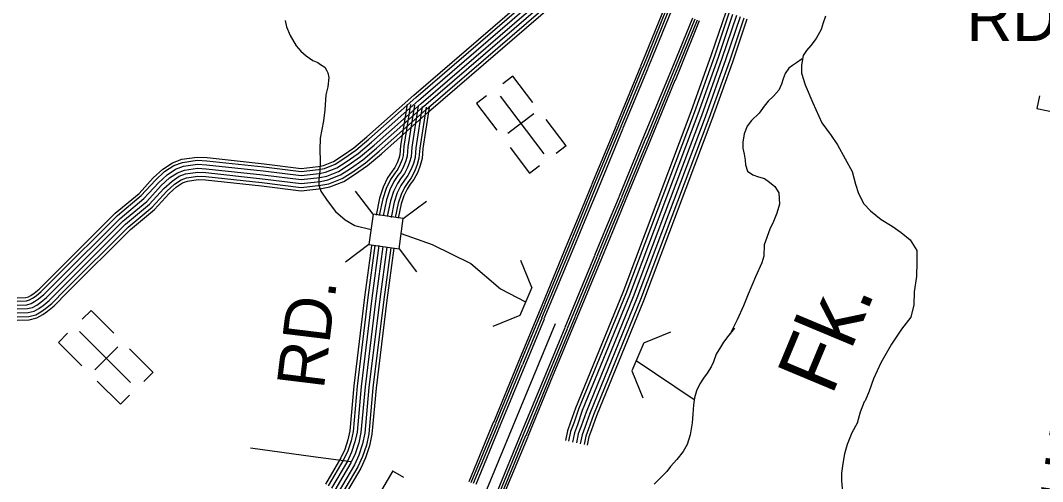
# Model space of a CAD drawing. Extents: x 1788175 to 1969470, y 584502 to 738744.
# Drawn here: x 1859175 to 1867150, y 665572 to 669167 of the extents above; entities that cross this region are included whole.
import ezdxf

# ---------------------------------------------------------------- set-up
doc = ezdxf.new("R2010")
doc.units = 0
for name, color, linetype in [('DESIGN - DRAINAGE - Bridges and Cross Drains Size Text', 7, 'Continuous'), ('DESIGN - ROW - Right-of-Way and Easement Labels', 7, 'Continuous'), ('DESIGN - TRANSPORTATION - Text', 7, 'Continuous'), ('DESIGN - UTILITIES - Cable (Underground) with Text', 7, 'Continuous'), ('SURVEY - CENTERLINE - Preliminary Text', 7, 'Continuous'), ('SURVEY - CONTOURS - Index with Text', 7, 'Continuous'), ('SURVEY - DRAINAGE - Storm Sewer', 7, 'Continuous'), ('SURVEY - TRANSPORTATION - Roads', 7, 'Continuous')]:
    doc.layers.add(name, color=color, linetype=linetype)

msp = doc.modelspace()

# ---------------------------------------------------------------- linework, layer by layer
at = {"layer": 'DESIGN - TRANSPORTATION - Text'}
for points in [[(1861240.2, 669167.6), (1861250.5, 669117.6), (1861278.8, 669049.8), (1861327.1, 668970.1), (1861363.2, 668926.4), (1861403.3, 668890.7), (1861455.4, 668855), (1861495.3, 668839.3), (1861516.2, 668823.4), (1861549.3, 668802.2), (1861562.8, 668779.7), (1861574.1, 668759.5), (1861580.8, 668721.3), (1861574.2, 668649.8), (1861558.6, 668587.7), (1861549.4, 668469.6), (1861540, 668383.6), (1861514.9, 668249.4), (1861511.5, 668157.4), (1861514, 668073.4), (1861510.5, 667991.4), (1861502.9, 667933.3), (1861503.2, 667883.3), (1861519.4, 667835.4), (1861567.7, 667763.7), (1861632.5, 667676.9), (1861708.8, 667613.9), (1861785.2, 667569), (1861910.4, 667538.1)], [(1865457.4, 669199.7), (1865437.8, 669147.6), (1865422.2, 669097.5), (1865384.7, 669025.2), (1865341.2, 668972.9), (1865307.6, 668932.7), (1865281.9, 668894.5), (1865268.4, 668818.5), (1865268.8, 668756.5), (1865297.3, 668664.6), (1865357.9, 668525), (1865426.6, 668369.5), (1865501, 668270), (1865549.2, 668196.3), (1865609.7, 668088.7), (1865664.1, 667989.1), (1865690.6, 667891.3), (1865713, 667817.4), (1865755.4, 667737.7), (1865807.5, 667684), (1865889.6, 667614.6), (1865975.7, 667563.2), (1866047.7, 667513.6), (1866115.8, 667456.1), (1866168.2, 667372.5), (1866168.7, 667282.5), (1866167.4, 667170.4), (1866148.2, 667050.3), (1866144.8, 666950.3), (1866121.5, 666854.1), (1866048.3, 666759.7), (1865971.3, 666643.1), (1865888.5, 666496.6), (1865829.5, 666374.2), (1865796.2, 666278), (1865764.7, 666201.8), (1865758.8, 666193.7), (1865727.4, 666113.5), (1865704, 666027.3), (1865662.6, 665951.1), (1865625.3, 665860.8), (1865603.8, 665788.7), (1865590.3, 665712.6), (1865580.8, 665636.5), (1865581.2, 665578.5), (1865589.7, 665492.6)], [(1865273.2, 668866.7), (1865229.2, 668836), (1865198.9, 668815.4), (1865170.6, 668795), (1865142.2, 668752.5), (1865125.6, 668710.9), (1865113, 668669.7), (1865092.8, 668623.9), (1865050.7, 668576.3), (1865008, 668536.6), (1864977.1, 668499.9), (1864937.7, 668444.4), (1864878.4, 668387.3), (1864844.1, 668342.3), (1864820.9, 668284.2), (1864810.3, 668219.1), (1864812.3, 668171.1), (1864822, 668125.7), (1864830, 668078.2), (1864832.9, 668042.3), (1864847, 667993.3), (1864889.5, 667962.8), (1864934.7, 667948.5), (1864979.7, 667936.2), (1865020.1, 667907.4), (1865061, 667872.7), (1865093.1, 667823.2), (1865098.3, 667735.3), (1865076.1, 667665.2), (1865049.5, 667600.8), (1865022.5, 667540.3), (1864976.6, 667418.1), (1864973.9, 667329.6), (1864960.2, 667278.3), (1864909.3, 667167.7), (1864852.3, 667034.5), (1864815.9, 666943.1), (1864767.1, 666832.7), (1864709.2, 666718.4)], [(1862145.7, 667505.1), (1862387.2, 667420.6), (1862688.2, 667272.2), (1862919.9, 667074.8), (1863115.5, 666973.8)], [(1864745.3, 666767.3), (1864701.1, 666713.1), (1864661.7, 666659), (1864637.1, 666619.6), (1864602.6, 666565.5), (1864582.9, 666506.4), (1864563.2, 666467), (1864533.7, 666417.8), (1864504.2, 666378.5), (1864474.7, 666334.2), (1864450, 666280), (1864435.3, 666225.9), (1864425.4, 666171.7), (1864420.5, 666097.9), (1864415.6, 666029), (1864400.8, 665935.5), (1864376.2, 665861.7), (1864346.7, 665807.5), (1864297.5, 665743.5), (1864248.2, 665689.4), (1864218.7, 665650), (1864169.5, 665600.8), (1864120.3, 665551.6)], [(1863979.9, 666515.6), (1864432.9, 666213)]]:
    msp.add_lwpolyline(points, dxfattribs=at)
at = {"layer": 'DESIGN - UTILITIES - Cable (Underground) with Text'}
for p, q in [((1863018.2, 668732.7), (1862939, 668672.1)), ((1863174.1, 668528.7), (1863018.1, 668732.6)), ((1862811.9, 668579.9), (1862733.2, 668519.8)), ((1867126.6, 668578.7), (1867105.9, 668481.8)), ((1862732.7, 668519.4), (1862891.2, 668312.2)), ((1863179.6, 668439.2), (1862978.1, 668285.2)), ((1867105.7, 668481.3), (1867360.8, 668426.6)), ((1863433.2, 668189.9), (1863276.4, 668394.9)), ((1862995, 668176.4), (1863147.7, 667976.6)), ((1863433, 668189.8), (1863354, 668129.4)), ((1863147.9, 667976.7), (1863225.9, 668036.4)), ((1859726.6, 666906.6), (1859657.2, 666837.1)), ((1859904.5, 666728.9), (1859726.7, 666906.7)), ((1859472, 666657.6), (1859654.5, 666475)), ((1859472.1, 666657.7), (1859542.4, 666728)), ((1859756.3, 666444), (1859935.7, 666623.3)), ((1860209.8, 666423.6), (1860025.4, 666608)), ((1860139.3, 666353.1), (1860209.4, 666423.1)), ((1859773.6, 666356), (1859955.1, 666174.4)), ((1859955, 666174.4), (1860025.6, 666244.9)), ((1862080.2, 665654.9), (1861947.5, 665430.3)), ((1862166, 665604.3), (1862080.7, 665654.6))]:
    msp.add_line(p, q, dxfattribs=at)
for points in [[(1862917.4, 668575.7), (1863259.4, 668128.5)], [(1860034.2, 666343.3), (1859636.1, 666741.4)]]:
    msp.add_lwpolyline(points, dxfattribs=at)
at = {"layer": 'SURVEY - CENTERLINE - Preliminary Text'}
for points in [[(1864016.6, 668812.8), (1864055.8, 668907.5), (1864204.9, 669274.9)], [(1864032.7, 668806.1), (1864071.9, 668900.9), (1864221.2, 669268.3)], [(1864051.2, 668798.5), (1864090.5, 668893.3), (1864239.7, 669260.8)], [(1864070.3, 668791.6), (1864109.2, 668885.6), (1864258.8, 669254)], [(1864231.5, 668724.9), (1864270.6, 668819.4), (1864420.4, 669188.4)], [(1864250.2, 668717.1), (1864289.4, 668811.8), (1864439.2, 669180.7)], [(1864268.7, 668709.5), (1864307.9, 668804.2), (1864457.8, 669173.2)], [(1864284.9, 668702.8), (1864324.1, 668797.5), (1864474, 669166.6)], [(1863825.1, 668350), (1864016.2, 668812)], [(1863841.2, 668343.3), (1864032.4, 668805.3)], [(1863859.7, 668335.6), (1864050.9, 668797.7)], [(1863878.8, 668328.7), (1864070, 668790.7)], [(1864040, 668262), (1864231.2, 668724)], [(1864058.7, 668254.3), (1864249.9, 668716.3)], [(1864077.2, 668246.6), (1864268.4, 668708.6)], [(1864093.4, 668239.9), (1864284.5, 668702)], [(1863633.6, 667887.1), (1863824.7, 668349.1)], [(1863649.7, 667880.4), (1863840.9, 668342.4)], [(1863668.2, 667872.8), (1863859.4, 668334.8)], [(1863687.3, 667865.9), (1863878.5, 668327.9)], [(1863848.5, 667799.2), (1864039.6, 668261.2)], [(1863867.2, 667791.4), (1864058.4, 668253.4)], [(1863885.7, 667783.8), (1864076.9, 668245.8)], [(1863901.9, 667777.1), (1864093, 668239.1)], [(1863442.1, 667424.3), (1863541.2, 667664), (1863633.2, 667886.3)], [(1863458.2, 667417.6), (1863557.4, 667657.3), (1863649.4, 667879.6)], [(1863476.7, 667409.9), (1863575.9, 667649.6), (1863667.9, 667871.9)], [(1863495.8, 667403), (1863594.6, 667641.9), (1863687, 667865)], [(1863657, 667336.3), (1863755.8, 667575.2), (1863848.1, 667798.3)], [(1863675.7, 667328.6), (1863774.6, 667567.4), (1863866.9, 667790.6)], [(1863694.2, 667320.9), (1863793, 667559.8), (1863885.4, 667782.9)], [(1863710.4, 667314.2), (1863809.2, 667553.1), (1863901.5, 667776.2)], [(1863244.4, 666849.7), (1863476.4, 667409.1)], [(1863250.6, 666961.4), (1863441.7, 667423.4)], [(1863262.6, 666842.6), (1863495.5, 667402.2)], [(1863266.7, 666954.7), (1863457.9, 667416.7)], [(1863425, 666775.2), (1863656.6, 667335.5)], [(1863443.2, 666767.3), (1863675.4, 667327.7)], [(1863502.7, 666858.1), (1863693.9, 667320.1)], [(1863518.9, 666851.4), (1863710, 667313.4)], [(1863059, 666498.6), (1863250.2, 666960.6)], [(1863075.2, 666491.9), (1863266.4, 666953.9)], [(1863093.7, 666484.2), (1863245, 666849.9)], [(1863112.8, 666477.3), (1863263.7, 666842)], [(1863311.2, 666395.2), (1863502.4, 666857.2)], [(1863327.4, 666388.5), (1863518.5, 666850.5)], [(1852814.6, 655553.5), (1858962.3, 659771.6), (1859416.4, 660083.9), (1860056.5, 660595.3), (1860419, 660947.2), (1860657.3, 661209.3), (1860926.3, 661541.1), (1861215.8, 661952.5), (1861401.7, 662255.1), (1861622.6, 662668.1), (1861805.7, 663073.2), (1863349.9, 666805.4)], [(1863274, 666410.6), (1863424.3, 666773.9)], [(1863292.7, 666402.9), (1863443, 666766)], [(1862867.5, 666035.7), (1863058.7, 666497.7)], [(1862883.7, 666029), (1863074.9, 666491)], [(1862902.2, 666021.4), (1863093.4, 666483.4)], [(1862921.3, 666014.5), (1863112.4, 666476.5)], [(1863082.5, 665947.8), (1863273.6, 666409.8)], [(1863101.2, 665940), (1863292.4, 666402)], [(1863119.7, 665932.4), (1863310.8, 666394.4)], [(1863135.9, 665925.7), (1863327, 666387.7)], [(1862676, 665572.9), (1862867.2, 666034.9)], [(1862692.2, 665566.2), (1862883.4, 666028.2)], [(1862710.7, 665558.5), (1862901.8, 666020.5)], [(1862729.8, 665551.6), (1862920.9, 666013.6)], [(1862891, 665484.9), (1863082.1, 665946.9)], [(1862909.7, 665477.2), (1863100.9, 665939.2)], [(1862928.2, 665469.5), (1863119.3, 665931.5)], [(1862944.4, 665462.8), (1863135.5, 665924.8)]]:
    msp.add_lwpolyline(points, dxfattribs=at)
at = {"layer": 'SURVEY - CONTOURS - Index with Text'}
for points in [[(1859149.5, 667004.4), (1859218.6, 667006.5), (1859237.8, 667011.5), (1859256, 667021.9), (1859282.4, 667040.4), (1859321.8, 667071.7), (1859419.4, 667171), (1859915.7, 667665.3), (1860100.7, 667819.3), (1860212, 667940.4), (1860285.3, 668008.1), (1860361.2, 668057.9), (1860434.7, 668084.9), (1860553.7, 668102), (1860632.3, 668097.9), (1861076.2, 668050.5), (1861365.8, 668013.8), (1861497.5, 668029.1), (1861540.3, 668037.4), (1861618.3, 668067.9), (1861685.1, 668110.9), (1861775.7, 668174.3), (1861877, 668259.7), (1862243.4, 668585.9), (1864374, 670419.6)], [(1859149.3, 666948.6), (1859226.5, 666951), (1859258.9, 666959.4), (1859285.9, 666974.8), (1859315.7, 666995.7), (1859359.1, 667030.2), (1859458.9, 667131.7), (1859953.3, 667624.1), (1860139.2, 667778.9), (1860251.5, 667901), (1860319.7, 667964.1), (1860386.4, 668007.8), (1860448.4, 668030.5), (1860556.2, 668046.1), (1860627.9, 668042.4), (1861069.8, 667995.2), (1861365.5, 667957.6), (1861506, 667974), (1861555.9, 667983.6), (1861643.8, 668018.1), (1861716.1, 668064.6), (1861809.7, 668130.1), (1861913.5, 668217.6), (1862280.1, 668544), (1864361.1, 670335)], [(1859149.4, 666979.6), (1859222.1, 666981.9), (1859247.2, 666988.4), (1859269.3, 667001), (1859297.2, 667020.5), (1859338.3, 667053.3), (1859436.9, 667153.5), (1859932.4, 667647), (1860117.7, 667801.4), (1860229.5, 667922.9), (1860300.5, 667988.6), (1860372.4, 668035.7), (1860440.8, 668060.8), (1860554.8, 668077.2), (1860630.3, 668073.3), (1861073.4, 668026), (1861365.7, 667988.9), (1861501.3, 668004.7), (1861547.2, 668013.5), (1861629.6, 668045.8), (1861698.9, 668090.4), (1861790.8, 668154.7), (1861893.1, 668241), (1862259.7, 668567.3), (1864371.6, 670384.9)], [(1859149.1, 666886.6), (1859235.3, 666889.3), (1859282.5, 666901.4), (1859319.1, 666922.4), (1859352.8, 666946), (1859400.7, 666984.1), (1859502.9, 667088), (1859995.1, 667578.2), (1860182, 667733.9), (1860295.4, 667857.2), (1860358, 667915), (1860414.4, 667952.1), (1860463.7, 667970.1), (1860559.1, 667983.9), (1860623, 667980.5), (1861062.6, 667933.6), (1861365.2, 667895.2), (1861515.5, 667912.7), (1861573.2, 667923.8), (1861672.1, 667962.6), (1861750.7, 668013.1), (1861847.6, 668080.9), (1861954.1, 668170.8), (1862320.9, 668497.3), (1864349, 670242.7)], [(1859149.2, 666917.6), (1859230.9, 666920.2), (1859270.7, 666930.4), (1859302.5, 666948.6), (1859334.3, 666970.8), (1859379.9, 667007.1), (1859480.9, 667109.8), (1859974.2, 667601.1), (1860160.6, 667756.4), (1860273.4, 667879.1), (1860338.8, 667939.5), (1860400.4, 667980), (1860456.1, 668000.3), (1860557.6, 668015), (1860625.4, 668011.5), (1861066.2, 667964.4), (1861365.4, 667926.4), (1861510.8, 667943.4), (1861564.5, 667953.7), (1861658, 667990.3), (1861733.4, 668038.9), (1861828.7, 668105.5), (1861933.8, 668194.2), (1862300.5, 668520.6), (1864356, 670289.7)], [(1859149.1, 666855.6), (1859239.7, 666858.4), (1859294.3, 666872.5), (1859335.8, 666896.2), (1859371.4, 666921.1), (1859421.4, 666961), (1859524.9, 667066.1), (1860016, 667555.2), (1860203.4, 667711.4), (1860317.4, 667835.3), (1860377.2, 667890.5), (1860428.4, 667924.2), (1860471.3, 667939.9), (1860560.5, 667952.8), (1860620.5, 667949.6), (1861059, 667902.8), (1861365.1, 667863.9), (1861520.2, 667882.1), (1861581.8, 667893.9), (1861686.3, 667934.9), (1861768, 667987.4), (1861866.5, 668056.3), (1861974.4, 668147.3), (1862341.3, 668474), (1864335.8, 670190.5)], [(1859149, 666829.8), (1859243.4, 666832.8), (1859304.1, 666848.4), (1859349.6, 666874.5), (1859386.8, 666900.5), (1859438.7, 666941.8), (1859543.1, 667048), (1860033.3, 667536.2), (1860221.2, 667692.7), (1860335.6, 667817.1), (1860393.1, 667870.2), (1860440.1, 667901.1), (1860477.6, 667914.8), (1860561.7, 667927), (1860618.5, 667924), (1861056, 667877.3), (1861364.9, 667838), (1861524.2, 667856.6), (1861589, 667869.1), (1861698.1, 667911.9), (1861782.3, 667966), (1861882.2, 668035.9), (1861991.2, 668127.9), (1862358.3, 668454.6), (1864317.6, 670140.9)]]:
    msp.add_lwpolyline(points, dxfattribs=at)
at = {"layer": 'SURVEY - DRAINAGE - Storm Sewer'}
for p, q in [((1861926.9, 667655.8), (1861790.2, 667837.1)), ((1862162.2, 667622.8), (1862343.6, 667759.5)), ((1861893.9, 667420.5), (1861712.5, 667283.8)), ((1862129.1, 667387.5), (1862265.8, 667206.1)), ((1863164.8, 667086.3), (1863079.6, 667296.9)), ((1864038.2, 666653.2), (1864248.7, 666738.4))]:
    msp.add_line(p, q, dxfattribs=at)
msp.add_lwpolyline([(1861926.9, 667655.8), (1861893.9, 667420.5), (1862129.1, 667387.5), (1862162.2, 667622.8)], close=True, dxfattribs=at)
for points in [[(1863164.8, 667086.3), (1863072.1, 666867.5), (1862861.5, 666782.3)], [(1864038.2, 666653.2), (1863945.5, 666434.5), (1864030.7, 666224)]]:
    msp.add_lwpolyline(points, dxfattribs=at)
at = {"layer": 'SURVEY - TRANSPORTATION - Roads'}
for points in [[(1864677.4, 669232), (1864564.9, 668898.1), (1864406.2, 668454.8), (1863874, 667045.8), (1863505.9, 666145.2), (1863467.7, 666035), (1863442.6, 665968.5), (1863426.7, 665891.6)], [(1864701.9, 669224), (1864589.2, 668889.7), (1864430.4, 668446), (1863898, 667036.4), (1863529.9, 666136.1), (1863491.9, 666026.3), (1863467.3, 665961.3), (1863451.9, 665886.4)], [(1864731.3, 669214.4), (1864618.4, 668879.5), (1864459.5, 668435.3), (1863926.8, 667025.1), (1863559, 666125.2), (1863521, 666015.7), (1863497.2, 665952.6), (1863482.3, 665880.1)], [(1864760.8, 669204.8), (1864647.7, 668869.3), (1864488.6, 668424.6), (1863955.7, 667013.7), (1863588, 666114.2), (1863550.2, 666005.2), (1863527.1, 665944), (1863512.6, 665873.9)], [(1864760.8, 669204.8), (1864647.7, 668869.3), (1864488.6, 668424.6), (1863955.7, 667013.7), (1863588, 666114.2), (1863550.2, 666005.2), (1863527.1, 665944), (1863512.6, 665873.9)], [(1864790.3, 669195.2), (1864677, 668859.2), (1864517.7, 668413.9), (1863984.5, 667002.4), (1863617, 666103.3), (1863579.3, 665994.6), (1863556.9, 665935.3), (1863543, 665867.6)], [(1864819.7, 669185.6), (1864706.3, 668849), (1864546.8, 668403.2), (1864013.4, 666991), (1863646, 666092.3), (1863608.5, 665984), (1863586.8, 665926.7), (1863573.4, 665861.4)], [(1864843.2, 669177.9), (1864729.6, 668840.9), (1864570, 668394.6), (1864036.4, 666982), (1863669.1, 666083.6), (1863631.7, 665975.6), (1863610.6, 665919.8), (1863597.6, 665856.4)], [(1862192.7, 668515.4), (1862141.5, 668188.8), (1862136.3, 668119.9), (1862127.9, 668089.7), (1862115.3, 668056), (1862097.4, 668021.1), (1862074.8, 667991), (1862040.2, 667939.5), (1862005.7, 667867), (1861976.7, 667782.8), (1861949.6, 667650.4)], [(1862218.1, 668511.4), (1862167.1, 668185.8), (1862161.8, 668115.4), (1862152.4, 668081.8), (1862138.9, 668045.5), (1862119.3, 668007.4), (1862095.7, 667976.1), (1862062.6, 667926.7), (1862029.5, 667857.3), (1862001.5, 667776), (1861975, 667646.3)], [(1862248.7, 668506.6), (1862197.9, 668182.3), (1862192.5, 668110), (1862181.9, 668072.2), (1862167.3, 668033), (1862145.6, 667990.8), (1862121, 667958.1), (1862089.6, 667911.4), (1862058.3, 667845.5), (1862031.5, 667767.8), (1862005.9, 667642.7)], [(1862279.3, 668501.8), (1862228.7, 668178.7), (1862223.2, 668104.6), (1862211.4, 668062.6), (1862195.7, 668020.5), (1862172, 667974.3), (1862146.3, 667940.2), (1862116.6, 667896), (1862087, 667833.8), (1862061.5, 667759.6), (1862036.8, 667639)], [(1862279.3, 668501.8), (1862228.7, 668178.7), (1862223.2, 668104.6), (1862211.4, 668062.6), (1862195.7, 668020.5), (1862172, 667974.3), (1862146.3, 667940.2), (1862116.6, 667896), (1862087, 667833.8), (1862061.5, 667759.6), (1862037.1, 667640.3)], [(1862309.9, 668497), (1862259.6, 668175.1), (1862253.8, 668099.3), (1862240.9, 668052.9), (1862224.1, 668007.9), (1862198.4, 667957.8), (1862171.5, 667922.2), (1862143.6, 667880.6), (1862115.7, 667822), (1862091.4, 667751.4), (1862067, 667632)], [(1862340.6, 668492.2), (1862290.4, 668171.6), (1862284.5, 668093.9), (1862270.4, 668043.3), (1862252.5, 667995.4), (1862224.7, 667941.2), (1862196.8, 667904.2), (1862170.6, 667865.2), (1862144.5, 667810.3), (1862121.4, 667743.2), (1862098.6, 667631.8)], [(1862365, 668488.4), (1862315, 668168.7), (1862309, 668089.6), (1862294, 668035.7), (1862275.2, 667985.4), (1862245.7, 667928.1), (1862216.9, 667889.8), (1862192.1, 667852.9), (1862167.4, 667800.9), (1862145.3, 667736.7), (1862122.5, 667625)], [(1861915, 667409.5), (1861860.9, 667009.9), (1861776.6, 666319.3), (1861745, 665967.1), (1861729.6, 665896.6), (1861705.1, 665821.6), (1861675.5, 665757.9), (1861555.5, 665552.8)], [(1861941.3, 667412), (1861886.4, 667006.6), (1861802.2, 666316.5), (1861770.5, 665963.1), (1861754.4, 665889.9), (1861729.1, 665812.2), (1861698.3, 665746), (1861577, 665538.6)], [(1861972.5, 667411.4), (1861917.1, 667002.7), (1861833, 666313.3), (1861801.2, 665958.4), (1861784.4, 665881.7), (1861758, 665800.8), (1861725.8, 665731.6), (1861602.9, 665521.5)], [(1862003, 667405.2), (1861947.9, 666998.7), (1861863.8, 666310), (1861831.9, 665953.7), (1861814.3, 665873.6), (1861786.9, 665789.4), (1861753.3, 665717.2), (1861628.8, 665504.4)], [(1862002.9, 667404.9), (1861947.9, 666998.7), (1861863.8, 666310), (1861831.9, 665953.7), (1861814.3, 665873.6), (1861786.9, 665789.4), (1861753.3, 665717.2), (1861628.8, 665504.4)], [(1862033.3, 667398.5), (1861978.6, 666994.8), (1861894.7, 666306.8), (1861862.6, 665949), (1861844.3, 665865.4), (1861815.8, 665778), (1861780.8, 665702.8), (1861654.7, 665487.3)], [(1862064.1, 667394.9), (1862009.4, 666990.8), (1861925.5, 666303.5), (1861893.3, 665944.3), (1861874.2, 665857.3), (1861844.7, 665766.7), (1861808.3, 665688.4), (1861680.7, 665470.2)], [(1862088.8, 667393.1), (1862033.9, 666987.6), (1861950.1, 666300.9), (1861917.7, 665940.5), (1861898.1, 665850.8), (1861867.7, 665757.6), (1861830.3, 665676.9), (1861701.3, 665456.6)], [(1860970.6, 665835.7), (1861458.6, 665766.9), (1861756.3, 665729.4)]]:
    msp.add_lwpolyline(points, dxfattribs=at)

# ---------------------------------------------------------------- texts
at = {"layer": 'DESIGN - DRAINAGE - Bridges and Cross Drains Size Text'}
msp.add_text('Fk.', height=475, rotation=67.33379, dxfattribs=at).set_placement((1865505.2, 666233.9))
at = {"layer": 'DESIGN - ROW - Right-of-Way and Easement Labels'}
msp.add_text('RD.', height=370, dxfattribs=at).set_placement((1866555.8, 669007))
for s, rotation, p in [('SHANNON', 81.53459, (1867445.8, 665062.4)), ('RD.', 83.04194, (1861541.5, 666285.4))]:
    msp.add_text(s, height=370, rotation=rotation, dxfattribs=at).set_placement(p)

doc.saveas('drawing.dxf')
